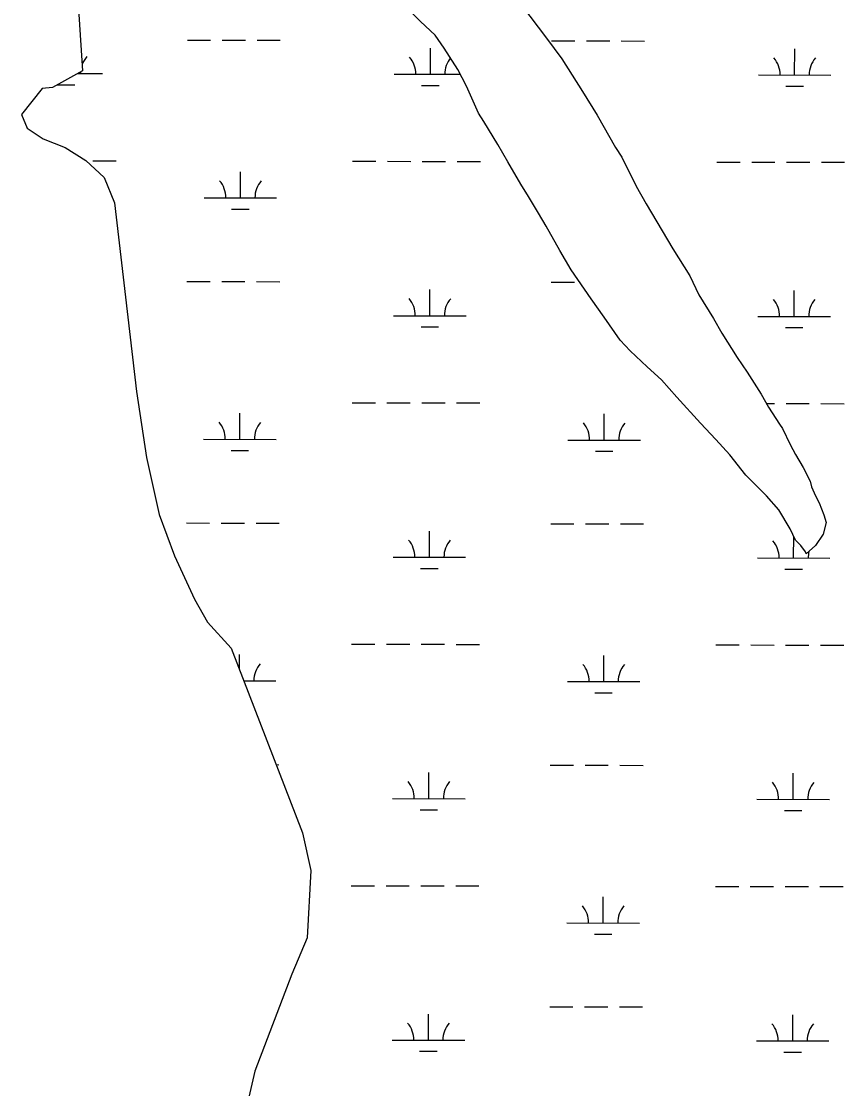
# Model space of a CAD drawing. Extents: x 3187622 to 3225504, y 800805 to 826213.
# Drawn here: x 3205533 to 3206667, y 821298 to 822769 of the extents above; entities that cross this region are included whole.
import ezdxf

# ---------------------------------------------------------------- set-up
doc = ezdxf.new("R2010")
doc.units = 0
doc.layers.add('V-SITE-VEGE', color=7, linetype='Continuous')
doc.layers.add('V-WETL-SWMP', color=7, linetype='Continuous')

msp = doc.modelspace()

# ---------------------------------------------------------------- linework, layer by layer
at = {"layer": 'V-SITE-VEGE'}
for p, q in [((3206221.6, 822791), (3206256.4, 822745.8)), ((3206102.6, 822749.8), (3206082.5, 822768.8)), ((3206115.2, 822731.9), (3206102.6, 822749.8)), ((3206256.4, 822745.8), (3206277.5, 822717.3)), ((3206134.2, 822702.5), (3206115.2, 822731.9)), ((3206277.5, 822717.3), (3206306, 822672.1)), ((3206145.8, 822679.3), (3206134.2, 822702.5)), ((3206162.7, 822642.4), (3206145.8, 822679.3)), ((3206306, 822672.1), (3206326, 822639.4)), ((3206170.1, 822630.9), (3206162.7, 822642.4)), ((3206326, 822639.4), (3206351.3, 822595.2)), ((3206189.1, 822599.3), (3206170.1, 822630.9)), ((3206202.8, 822575.1), (3206189.1, 822599.3)), ((3206351.3, 822595.2), (3206359.8, 822581.5)), ((3206359.8, 822581.5), (3206379.8, 822541.5)), ((3206220.7, 822544.5), (3206202.8, 822575.1)), ((3206231.3, 822527.7), (3206220.7, 822544.5)), ((3206379.8, 822541.5), (3206393.5, 822517.3)), ((3206245, 822504.5), (3206231.3, 822527.7)), ((3206255.6, 822486.6), (3206245, 822504.5)), ((3206393.5, 822517.3), (3206415.7, 822480.4)), ((3206274.5, 822452.9), (3206255.6, 822486.6)), ((3206415.7, 822480.4), (3206430.5, 822455.2)), ((3206290.4, 822426.6), (3206274.5, 822452.9)), ((3206430.5, 822455.2), (3206453.7, 822418.3)), ((3206317.8, 822386.6), (3206290.4, 822426.6)), ((3206453.7, 822418.3), (3206466.3, 822392)), ((3206335.7, 822361.3), (3206317.8, 822386.6)), ((3206466.3, 822392), (3206486.4, 822359.3)), ((3206357.9, 822329.7), (3206335.7, 822361.3)), ((3206486.4, 822359.3), (3206498, 822339.3)), ((3206371.6, 822315), (3206357.9, 822329.7)), ((3206498, 822339.3), (3206519.1, 822305.6)), ((3206394.8, 822292.9), (3206371.6, 822315)), ((3206519.1, 822305.6), (3206532.8, 822285.6)), ((3206414.8, 822275), (3206394.8, 822292.9)), ((3206532.8, 822285.6), (3206551.8, 822255.1)), ((3206435.9, 822250.8), (3206414.8, 822275)), ((3206551.8, 822255.1), (3206562.3, 822237.2)), ((3206468.6, 822215), (3206435.9, 822250.8)), ((3206562.3, 822237.2), (3206577.1, 822214)), ((3206489.7, 822192.9), (3206468.6, 822215)), ((3206577.1, 822214), (3206581.3, 822207.7)), ((3206581.3, 822207.7), (3206591.9, 822185.6)), ((3206508.7, 822171.8), (3206489.7, 822192.9)), ((3206591.9, 822185.6), (3206599.3, 822171.9)), ((3206530.8, 822143.4), (3206508.7, 822171.8)), ((3206599.3, 822171.9), (3206609.8, 822154)), ((3206609.8, 822154), (3206619.3, 822135.1)), ((3206559.3, 822115), (3206530.8, 822143.4)), ((3206619.3, 822135.1), (3206621.4, 822127.7)), ((3206621.4, 822127.7), (3206626.7, 822115.1)), ((3206576.1, 822096), (3206559.3, 822115)), ((3206626.7, 822115.1), (3206632, 822105.6)), ((3206592, 822069.7), (3206576.1, 822096)), ((3206632, 822105.6), (3206638.3, 822088.7)), ((3206641.5, 822078.2), (3206637.3, 822062.4)), ((3206638.3, 822088.7), (3206641.5, 822078.2)), ((3206599.4, 822053.9), (3206592, 822069.7)), ((3206606.7, 822046.6), (3206599.4, 822053.9)), ((3206637.3, 822062.4), (3206626.8, 822046.6)), ((3206613.1, 822038.1), (3206606.7, 822046.6)), ((3206614.1, 822035), (3206613.1, 822038.1)), ((3206626.8, 822046.6), (3206614.1, 822035))]:
    msp.add_line(p, q, dxfattribs=at)
at = {"layer": 'V-WETL-SWMP'}
for p, q in [((3205761.4, 822743), (3205793.4, 822743)), ((3205809.4, 822742.9), (3205841.4, 822742.9)), ((3205857.4, 822742.8), (3205889.4, 822742.8)), ((3206263.3, 822742), (3206295.3, 822741.9)), ((3206311.3, 822741.9), (3206343.3, 822741.8)), ((3206359.3, 822741.8), (3206391.3, 822741.7)), ((3206096.2, 822695.9), (3206096.3, 822731.9)), ((3206598.1, 822694.9), (3206598.2, 822730.9)), ((3205610.1, 822696.9), (3205644.3, 822696.8)), ((3206046.2, 822696), (3206137.5, 822695.8)), ((3206548.1, 822695), (3206648.1, 822694.8)), ((3205582.4, 822681.5), (3205606.3, 822681.5)), ((3206084.2, 822680.5), (3206108.2, 822680.5)), ((3206586.1, 822679.5), (3206610.1, 822679.4)), ((3205631.2, 822576.8), (3205663.2, 822576.7)), ((3205989.1, 822576.1), (3206021.1, 822576)), ((3206037.1, 822576), (3206069.1, 822575.9)), ((3206085.1, 822575.9), (3206117.1, 822575.8)), ((3206133.1, 822575.8), (3206165.1, 822575.7)), ((3206491, 822575), (3206523, 822575)), ((3206539, 822574.9), (3206571, 822574.9)), ((3206587, 822574.8), (3206619, 822574.8)), ((3206635, 822574.8), (3206667, 822574.7)), ((3205834.4, 822525.6), (3205834.5, 822561.6)), ((3205784.4, 822525.7), (3205884.4, 822525.5)), ((3205822.4, 822510.2), (3205846.4, 822510.2)), ((3205760.8, 822410.4), (3205792.8, 822410.3)), ((3205808.8, 822410.3), (3205840.8, 822410.2)), ((3205856.8, 822410.2), (3205888.8, 822410.1)), ((3206262.7, 822409.3), (3206294.7, 822409.3)), ((3206095.5, 822363.2), (3206095.6, 822399.2)), ((3206597.4, 822362.2), (3206597.5, 822398.2)), ((3206045.5, 822363.3), (3206145.5, 822363.1)), ((3206547.4, 822362.3), (3206647.4, 822362.1)), ((3206083.5, 822347.8), (3206107.5, 822347.8)), ((3206585.4, 822346.8), (3206609.4, 822346.8)), ((3205988.4, 822243.4), (3206020.4, 822243.3)), ((3206036.4, 822243.3), (3206068.4, 822243.2)), ((3206084.4, 822243.2), (3206116.4, 822243.1)), ((3206132.4, 822243.1), (3206164.4, 822243)), ((3206559.4, 822242.2), (3206570.3, 822242.2)), ((3206586.3, 822242.2), (3206618.3, 822242.1)), ((3206634.3, 822242.1), (3206666.3, 822242)), ((3205833.7, 822193), (3205833.8, 822229)), ((3206335.6, 822191.9), (3206335.7, 822227.9)), ((3205783.7, 822193.1), (3205883.7, 822192.9)), ((3206285.6, 822192), (3206385.6, 822191.8)), ((3205821.7, 822177.6), (3205845.7, 822177.5)), ((3206323.6, 822176.5), (3206347.6, 822176.5)), ((3205760.1, 822077.7), (3205792.1, 822077.6)), ((3205808.1, 822077.6), (3205840.1, 822077.5)), ((3205856.1, 822077.5), (3205888.1, 822077.4)), ((3206094.8, 822030.6), (3206094.9, 822066.6)), ((3206262, 822076.7), (3206294, 822076.6)), ((3206310, 822076.6), (3206342, 822076.5)), ((3206358, 822076.5), (3206390, 822076.4)), ((3206596.7, 822029.6), (3206596.8, 822059.4)), ((3206044.8, 822030.7), (3206144.8, 822030.5)), ((3206546.7, 822029.7), (3206646.7, 822029.4)), ((3206082.8, 822015.2), (3206106.8, 822015.1)), ((3206584.7, 822014.1), (3206608.7, 822014.1)), ((3205987.7, 821910.7), (3206019.7, 821910.7)), ((3206035.7, 821910.6), (3206067.7, 821910.6)), ((3206083.7, 821910.5), (3206115.7, 821910.5)), ((3206131.7, 821910.4), (3206163.7, 821910.4)), ((3206489.7, 821909.7), (3206521.7, 821909.6)), ((3206537.7, 821909.6), (3206569.7, 821909.5)), ((3206585.7, 821909.5), (3206617.7, 821909.4)), ((3206633.7, 821909.4), (3206665.7, 821909.3)), ((3205833.1, 821875.9), (3205833.1, 821896.3)), ((3206335, 821859.3), (3206335, 821895.3)), ((3205839.1, 821860.3), (3205883.1, 821860.2)), ((3206285, 821859.4), (3206385, 821859.2)), ((3206322.9, 821843.9), (3206346.9, 821843.8)), ((3205883.8, 821744.8), (3205887.4, 821744.7)), ((3206261.3, 821744), (3206293.3, 821743.9)), ((3206309.3, 821743.9), (3206341.3, 821743.8)), ((3206357.3, 821743.8), (3206389.3, 821743.7)), ((3206094.2, 821697.9), (3206094.2, 821733.9)), ((3206596.1, 821696.9), (3206596.1, 821732.9)), ((3206044.2, 821698), (3206144.2, 821697.8)), ((3206546.1, 821697), (3206646.1, 821696.8)), ((3206082.1, 821682.5), (3206106.1, 821682.4)), ((3206584, 821681.5), (3206608, 821681.4)), ((3205987.1, 821578), (3206019.1, 821578)), ((3206035.1, 821577.9), (3206067.1, 821577.9)), ((3206083.1, 821577.8), (3206115.1, 821577.8)), ((3206131.1, 821577.8), (3206163.1, 821577.7)), ((3206334.3, 821526.6), (3206334.4, 821562.6)), ((3206489, 821577), (3206521, 821577)), ((3206537, 821576.9), (3206569, 821576.9)), ((3206585, 821576.8), (3206617, 821576.8)), ((3206633, 821576.7), (3206665, 821576.7)), ((3206284.3, 821526.7), (3206384.3, 821526.5)), ((3206322.3, 821511.2), (3206346.3, 821511.1)), ((3206093.5, 821365.2), (3206093.6, 821401.2)), ((3206260.6, 821411.3), (3206292.6, 821411.2)), ((3206308.6, 821411.2), (3206340.6, 821411.2)), ((3206356.6, 821411.1), (3206388.6, 821411.1)), ((3206595.4, 821364.2), (3206595.5, 821400.2)), ((3206043.5, 821365.3), (3206143.5, 821365.1)), ((3206545.4, 821364.3), (3206645.4, 821364.1)), ((3206081.4, 821349.8), (3206105.4, 821349.8)), ((3206583.4, 821348.8), (3206607.4, 821348.7))]:
    msp.add_line(p, q, dxfattribs=at)
for points in [[(3205607.5, 822849.6), (3205616.9, 822700.7), (3205575.7, 822677.8), (3205561.3, 822676.2), (3205532.7, 822640.6), (3205540.9, 822621.4), (3205562.7, 822607), (3205593, 822595.2), (3205621.6, 822577.2), (3205646.6, 822553.6), (3205660.9, 822518.8), (3205691.3, 822258.6), (3205705, 822168.1), (3205722.7, 822089.3), (3205743.8, 822032.2), (3205771.2, 821972.6), (3205789.3, 821941), (3205821.7, 821905.2), (3205920.2, 821650.7), (3205931.7, 821598.8), (3205926.6, 821506), (3205905.4, 821456.1), (3205854.5, 821322.4), (3205832.5, 821226.9)], [(3206221.6, 822791), (3206256.4, 822745.8), (3206277.5, 822717.3), (3206306, 822672.1), (3206326, 822639.4), (3206351.3, 822595.2), (3206359.8, 822581.5), (3206379.8, 822541.5), (3206393.5, 822517.3), (3206415.7, 822480.4), (3206430.5, 822455.2), (3206453.7, 822418.3), (3206466.3, 822392), (3206486.4, 822359.3), (3206498, 822339.3), (3206519.1, 822305.6), (3206532.8, 822285.6), (3206551.8, 822255.1), (3206562.3, 822237.2), (3206577.1, 822214), (3206581.3, 822207.7), (3206591.9, 822185.6), (3206599.3, 822171.9), (3206609.8, 822154), (3206619.3, 822135.1), (3206621.4, 822127.7), (3206626.7, 822115.1), (3206632, 822105.6), (3206638.3, 822088.7), (3206641.5, 822078.2), (3206637.3, 822062.4), (3206626.8, 822046.6), (3206614.1, 822035)], [(3206614.1, 822035), (3206613.1, 822038.1), (3206606.7, 822046.6), (3206599.4, 822053.9), (3206592, 822069.7), (3206576.1, 822096), (3206559.3, 822115), (3206530.8, 822143.4), (3206508.7, 822171.8), (3206489.7, 822192.9), (3206468.6, 822215), (3206435.9, 822250.8), (3206414.8, 822275), (3206394.8, 822292.9), (3206371.6, 822315), (3206357.9, 822329.7), (3206335.7, 822361.3), (3206317.8, 822386.6), (3206290.4, 822426.6), (3206274.5, 822452.9), (3206255.6, 822486.6), (3206245, 822504.5), (3206231.3, 822527.7), (3206220.7, 822544.5), (3206202.8, 822575.1), (3206189.1, 822599.3), (3206170.1, 822630.9), (3206162.7, 822642.4), (3206145.8, 822679.3), (3206134.2, 822702.5), (3206115.2, 822731.9), (3206102.6, 822749.8), (3206082.5, 822768.8), (3206068.8, 822782.5)]]:
    msp.add_lwpolyline(points, dxfattribs=at)
for centre, start, end in [((3205649.5, 822697.3), 139.1115, 160.2779), ((3206040.9, 822696.5), 359.1115, 40.6551), ((3206151.4, 822696.3), 141.1923, 180.6551), ((3206542.9, 822695.5), 359.1115, 40.6551), ((3206653.3, 822695.3), 139.1115, 180.6551), ((3205649.5, 822697.3), 176.8002, 180.6551), ((3205779.2, 822526.2), 359.1115, 40.6551), ((3205889.7, 822526), 139.1115, 180.6551), ((3206040.3, 822363.8), 359.1115, 40.6551), ((3206150.8, 822363.6), 139.1115, 180.6551), ((3206542.2, 822362.8), 359.1115, 40.6551), ((3206652.7, 822362.6), 139.1115, 180.6551), ((3205778.5, 822193.6), 359.1115, 40.6551), ((3205889, 822193.3), 139.1115, 180.6551), ((3206280.4, 822192.5), 359.1115, 40.6551), ((3206390.9, 822192.3), 139.1115, 180.6551), ((3206039.6, 822031.2), 359.1115, 40.6551), ((3206150.1, 822030.9), 139.1115, 180.6551), ((3206541.5, 822030.1), 359.1115, 40.6551), ((3206652, 822029.9), 166.213, 180.6551), ((3205888.3, 821860.7), 139.1115, 180.6551), ((3206279.7, 821859.9), 359.1115, 40.6551), ((3206390.2, 821859.6), 139.1115, 180.6551), ((3206038.9, 821698.5), 359.1115, 40.6551), ((3206149.4, 821698.3), 139.1115, 180.6551), ((3206540.8, 821697.5), 359.1115, 40.6551), ((3206651.3, 821697.2), 139.1115, 180.6551), ((3206279, 821527.2), 359.1115, 40.6551), ((3206389.5, 821527), 139.1115, 180.6551), ((3206038.2, 821365.8), 359.1115, 40.6551), ((3206148.7, 821365.6), 139.1115, 180.6551), ((3206540.1, 821364.8), 359.1115, 40.6551), ((3206650.6, 821364.6), 139.1115, 180.6551)]:
    msp.add_arc(centre, 35.2, start, end, dxfattribs=at)

doc.saveas('drawing.dxf')
